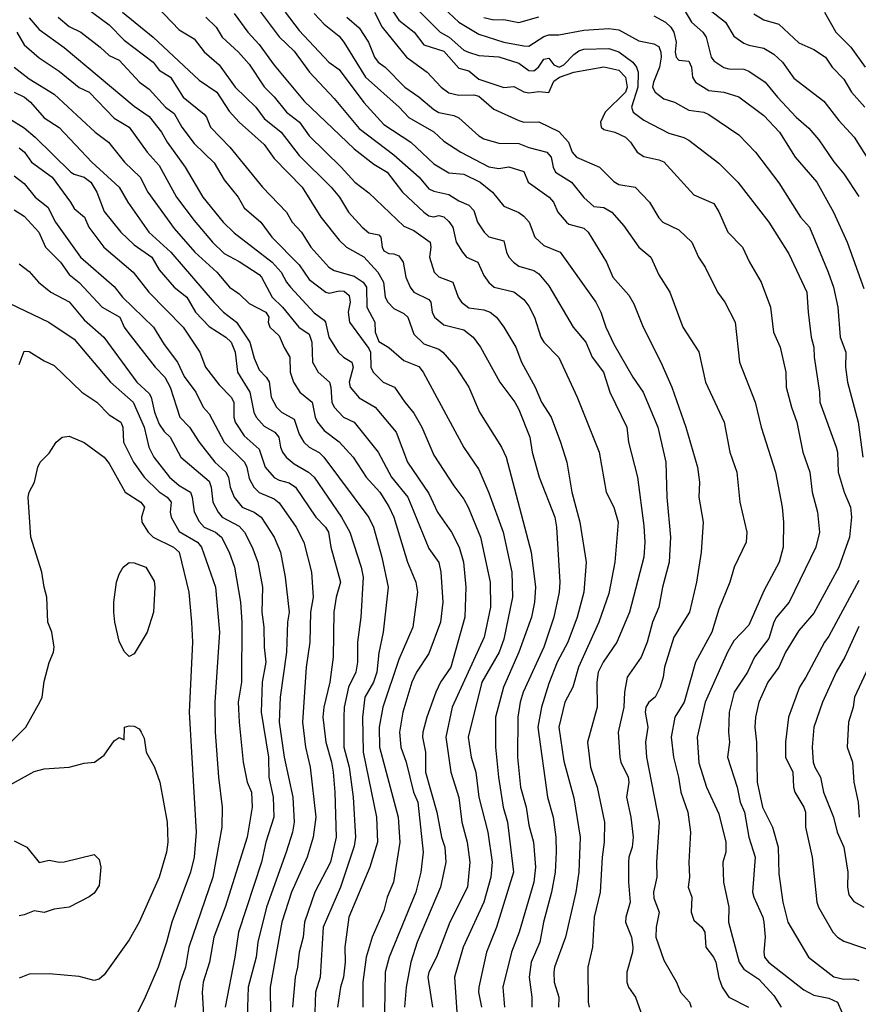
# Model space of a CAD drawing. Header units: metres. Extents: x -46681 to -43747, y -240911 to -237677.
# Tile 333 of 656: x -44307 to -44223, y -240823 to -240725. Entities that reach past the tile are written whole.
import ezdxf

# ---------------------------------------------------------------- set-up
doc = ezdxf.new("R2010")
doc.units = ezdxf.units.M
doc.layers.add('CONTOUR_INDEX', color=1, linetype='Continuous')
doc.layers.add('CONTOUR_INTER', color=3, linetype='Continuous')

msp = doc.modelspace()

# ---------------------------------------------------------------- linework, layer by layer
at = {"layer": 'CONTOUR_INDEX'}
for points, elevation in [([(-44268.441, -240722.52), (-44264.975, -240726.02), (-44264.076, -240726.52), (-44262.595, -240727.82), (-44262.144, -240728.02), (-44261.095, -240728.374), (-44259.095, -240728.508), (-44257.095, -240729.147), (-44256.095, -240729.877), (-44255.595, -240729.908), (-44255.152, -240729.52), (-44254.595, -240728.742), (-44254.095, -240728.631), (-44253.595, -240729.31), (-44253.063, -240729.52), (-44252.595, -240729.303), (-44251.595, -240728.258), (-44251.095, -240727.897), (-44250.595, -240727.719), (-44248.095, -240727.671), (-44247.095, -240728.014), (-44245.709, -240729.02), (-44245.332, -240729.52), (-44245.183, -240730.02), (-44245.192, -240731.52), (-44245.846, -240733.52), (-44245.672, -240734.02), (-44244.595, -240734.816), (-44242.095, -240736.129), (-44240.595, -240736.558), (-44240.095, -240736.837), (-44237.095, -240739.126), (-44235.194, -240741.02), (-44232.095, -240745.041), (-44230.095, -240748.205), (-44228.314, -240752.02), (-44228.183, -240754.02), (-44227.866, -240756.52), (-44227.597, -240757.52), (-44227.562, -240758.52), (-44227.035, -240762.02), (-44227.009, -240763.02), (-44225.367, -240767.52), (-44225.237, -240768.02), (-44225.171, -240770.02), (-44224.581, -240772.02), (-44223.928, -240773.52), (-44223.83, -240774.52), (-44224.048, -240776.52), (-44225.112, -240779.52), (-44227.595, -240784.124), (-44229.095, -240785.858), (-44230.456, -240788.02), (-44231.108, -240789.52), (-44232.221, -240791.02), (-44233.095, -240793.031), (-44233.44, -240794.52), (-44233.512, -240795.52), (-44233.353, -240797.02), (-44233.277, -240801.02), (-44232.745, -240803.52), (-44231.731, -240805.52), (-44231.189, -240807.52), (-44231.095, -240810.194), (-44230.707, -240813.02), (-44230.199, -240815.02), (-44228.138, -240818.52), (-44225.595, -240820.47), (-44224.595, -240820.732), (-44223.595, -240820.692), (-44223.095, -240820.84)], 140), ([(-44296.749, -240724.02), (-44293.681, -240726.52), (-44289.095, -240730.837), (-44287.319, -240732.02), (-44286.095, -240733.946), (-44285.091, -240735.02), (-44282.595, -240737.255), (-44281.595, -240738.671), (-44278.773, -240741.52), (-44276.896, -240744.52), (-44275.095, -240746.813), (-44274.329, -240747.52), (-44272.595, -240748.49), (-44271.198, -240750.02), (-44270.655, -240751.02), (-44270.475, -240752.52), (-44270.224, -240753.02), (-44269.595, -240753.666), (-44268.595, -240754.149), (-44268.212, -240754.52), (-44267.595, -240756.243), (-44266.595, -240757.194), (-44265.095, -240757.734), (-44264.726, -240758.02), (-44263.396, -240759.52), (-44262.115, -240761.52), (-44261.055, -240764.02), (-44258.829, -240767.52), (-44258.377, -240768.52), (-44255.869, -240778.02), (-44255.446, -240781.52), (-44255.543, -240783.02), (-44255.856, -240784.52), (-44257.111, -240788.02), (-44258.658, -240791.52), (-44259.436, -240794.52), (-44259.435, -240797.52), (-44259.133, -240800.52), (-44258.683, -240803.52), (-44258.236, -240805.02), (-44257.637, -240810.02), (-44259.334, -240815.52), (-44260.342, -240818.02), (-44261.113, -240821.52), (-44261.152, -240822.02), (-44260.846, -240823.52)], 150), ([(-44280.472, -240724.02), (-44279.095, -240725.863), (-44276.124, -240729.02), (-44275.095, -240729.768), (-44272.595, -240733.077), (-44270.595, -240735.255), (-44267.897, -240737.02), (-44265.595, -240739.209), (-44264.095, -240740.113), (-44262.595, -240740.218), (-44260.961, -240741.02), (-44259.735, -240742.02), (-44258.595, -240743.425), (-44257.095, -240744.074), (-44256.595, -240744.445), (-44256.09, -240745.02), (-44255.518, -240746.52), (-44254.595, -240747.35), (-44252.977, -240748.02), (-44249.411, -240753.02), (-44248.919, -240754.02), (-44248.418, -240755.52), (-44247.595, -240757.219), (-44245.703, -240760.52), (-44244.664, -240762.02), (-44243.222, -240765.52), (-44242.42, -240769.02), (-44242.324, -240772.52), (-44241.955, -240776.52), (-44242.066, -240779.02), (-44242.747, -240781.52), (-44243.096, -240783.52), (-44243.73, -240785.02), (-44244.269, -240787.02), (-44244.888, -240788.52), (-44246.27, -240790.52), (-44246.53, -240792.02), (-44246.595, -240793.52), (-44247.164, -240796.02), (-44247.025, -240798.52), (-44246.905, -240799.02), (-44246.173, -240800.52), (-44246.105, -240801.02), (-44246.326, -240802.52), (-44245.898, -240804.52), (-44245.683, -240806.52), (-44245.785, -240807.52), (-44246.111, -240808.52), (-44246.147, -240809.02), (-44246.144, -240811.02), (-44245.966, -240813.02), (-44246.417, -240814.52), (-44246.436, -240815.02), (-44245.832, -240816.52), (-44245.719, -240817.52), (-44245.736, -240818.02), (-44246.304, -240820.02), (-44246.308, -240821.02), (-44246.133, -240821.52), (-44245.447, -240822.52), (-44244.903, -240824.02)], 145), ([(-44233.595, -240724.195), (-44232.595, -240724.81), (-44231.095, -240725.249), (-44229.095, -240727.085), (-44227.595, -240727.75), (-44226.435, -240728.52), (-44225.772, -240729.52), (-44224.595, -240730.716), (-44223.825, -240732.02), (-44222.509, -240733.52)], 135), ([(-44307.59, -240729.52), (-44306.095, -240730.685), (-44303.595, -240732.226), (-44299.47, -240736.02), (-44298.143, -240737.02), (-44296.549, -240739.02), (-44294.977, -240740.52), (-44294.228, -240742.02), (-44291.595, -240745.672), (-44289.502, -240748.02), (-44287.317, -240750.02), (-44286.035, -240751.52), (-44285.095, -240752.189), (-44284.095, -240753.154), (-44282.397, -240754.02), (-44282.127, -240754.52), (-44282.168, -240755.02), (-44282.006, -240755.52), (-44281.095, -240756.38), (-44280.595, -240757.559), (-44280.009, -240758.52), (-44279.972, -240760.02), (-44279.66, -240761.02), (-44278.997, -240762.02), (-44277.788, -240763.02), (-44277.477, -240764.52), (-44277.259, -240765.02), (-44276.595, -240765.869), (-44275.095, -240766.983), (-44273.683, -240768.52), (-44272.39, -240770.52), (-44271.019, -240772.02), (-44270.095, -240773.453), (-44269.595, -240774.522), (-44268.228, -240779.02), (-44267.413, -240781.02), (-44267.242, -240782.02), (-44267.719, -240785.52), (-44269.095, -240788.763), (-44270.706, -240793.52), (-44271.073, -240795.52), (-44271.031, -240797.52), (-44269.185, -240804.52), (-44269.009, -240807.02), (-44269.643, -240811.02), (-44270.282, -240812.52), (-44270.595, -240813.845), (-44271.789, -240816.52), (-44272.384, -240818.52), (-44272.723, -240821.02), (-44272.726, -240823.52)], 155), ([(-44307.595, -240743.793), (-44306.595, -240744.424), (-44305.109, -240746.02), (-44304.447, -240747.52), (-44302.941, -240749.02), (-44302.095, -240750.278), (-44301.095, -240751.071), (-44298.778, -240753.52), (-44297.005, -240754.52), (-44296.567, -240755.52), (-44296.208, -240756.02), (-44293.465, -240759.52), (-44292.499, -240760.52), (-44291.969, -240761.52), (-44290.999, -240764.52), (-44290.057, -240765.52), (-44289.095, -240767.039), (-44287.498, -240769.02), (-44286.41, -240770.02), (-44286.14, -240770.52), (-44285.992, -240771.52), (-44285.594, -240772.52), (-44284.764, -240773.52), (-44283.595, -240774.035), (-44282.88, -240774.52), (-44281.594, -240776.52), (-44280.957, -240778.02), (-44280.473, -240780.52), (-44280.073, -240784.02), (-44280.234, -240785.02), (-44280.337, -240788.02), (-44280.972, -240792.52), (-44281.065, -240795.02), (-44280.593, -240798.52), (-44279.717, -240802.52), (-44279.589, -240805.02), (-44279.736, -240806.02), (-44280.364, -240808.02), (-44282.355, -240813.52), (-44283.215, -240817.02), (-44283.382, -240818.52), (-44284.169, -240821.52), (-44284.279, -240824.52)], 160), ([(-44296.696, -240779.52), (-44296.095, -240779.061), (-44295.595, -240779.076), (-44294.416, -240779.52), (-44293.595, -240780.934), (-44293.523, -240781.52), (-44293.657, -240784.02), (-44294.288, -240786.02), (-44295.595, -240788.176), (-44296.095, -240788.458), (-44296.595, -240787.971), (-44297.095, -240786.913), (-44297.522, -240785.02), (-44297.604, -240784.02), (-44297.599, -240783.02), (-44297.344, -240781.02), (-44297.095, -240780.213), (-44296.696, -240779.52)], 165), ([(-44309.351, -240802.02), (-44305.595, -240799.938), (-44304.595, -240799.7), (-44302.095, -240799.517), (-44300.595, -240799.108), (-44299.56, -240799.02), (-44298.595, -240798.319), (-44297.595, -240796.876), (-44297.095, -240796.55), (-44296.595, -240796.771), (-44296.547, -240795.52)], 165), ([(-44296.547, -240795.52), (-44296.095, -240795.389), (-44295.595, -240795.419), (-44295.095, -240795.676), (-44294.872, -240796.02), (-44294.595, -240796.611), (-44294.381, -240798.02), (-44293.556, -240799.52), (-44293.014, -240801.02), (-44292.288, -240805.02), (-44292.214, -240807.02), (-44292.36, -240808.02), (-44293.095, -240810.513), (-44295.083, -240815.02), (-44296.095, -240816.778), (-44298.595, -240820.286), (-44299.095, -240820.724), (-44299.595, -240820.863), (-44301.095, -240820.446), (-44304.095, -240820.189), (-44306.095, -240820.226), (-44307.095, -240820.603)], 165)]:
    msp.add_lwpolyline(points, dxfattribs=dict(at, elevation=elevation))
at = {"layer": 'CONTOUR_INTER'}
for points, elevation in [([(-44270.97, -240722.02), (-44269.095, -240724.818), (-44267.577, -240726.02), (-44266.595, -240727.312), (-44264.595, -240727.94), (-44263.095, -240729.627), (-44262.095, -240729.91), (-44261.095, -240730.718), (-44258.595, -240731.551), (-44257.595, -240731.457), (-44256.595, -240731.983), (-44256.095, -240732.096), (-44255.095, -240731.974), (-44254.095, -240732.059), (-44253.595, -240730.942), (-44253.033, -240730.52), (-44251.595, -240730.029), (-44248.595, -240729.494), (-44247.095, -240729.831), (-44246.453, -240730.52), (-44246.29, -240731.52), (-44246.444, -240732.02), (-44248.487, -240734.02), (-44248.932, -240735.02), (-44248.882, -240735.52), (-44248.595, -240735.773), (-44247.502, -240736.02), (-44246.44, -240736.52), (-44245.944, -240737.02), (-44245.259, -240738.02), (-44244.595, -240738.478), (-44243.095, -240738.782), (-44242.595, -240739.006), (-44239.595, -240742.3), (-44237.595, -240743.155), (-44237.095, -240743.986), (-44236.192, -240746.02), (-44234.742, -240747.52), (-44234.042, -240749.02), (-44232.87, -240751.02), (-44231.938, -240753.52), (-44231.635, -240756.02), (-44230.984, -240757.52), (-44230.395, -240760.02), (-44230.368, -240761.52), (-44229.852, -240763.52), (-44229.295, -240765.02), (-44228.7, -240768.02), (-44228.014, -240770.02), (-44227.772, -240772.02), (-44227.225, -240774.02), (-44227.023, -240776.02), (-44227.413, -240777.52), (-44230.074, -240783.02), (-44231.334, -240784.52), (-44231.604, -240785.02), (-44232.095, -240786.648), (-44233.547, -240788.52), (-44234.254, -240790.02), (-44235.565, -240792.02), (-44236.078, -240794.02), (-44236.137, -240796.02), (-44236.045, -240797.02), (-44236.224, -240798.52), (-44235.268, -240801.52), (-44234.963, -240803.02), (-44234.554, -240804.02), (-44234.109, -240806.52), (-44233.463, -240808.52), (-44233.739, -240812.02), (-44233.619, -240812.52), (-44232.705, -240814.52), (-44232.604, -240815.02), (-44232.464, -240816.52), (-44232.612, -240818.02), (-44232.549, -240818.52), (-44232.144, -240819.02), (-44228.595, -240821.794), (-44227.595, -240822.309), (-44226.095, -240822.622), (-44225.25, -240823.02), (-44224.812, -240824.02)], 141), ([(-44301.782, -240722.52), (-44298.095, -240725.316), (-44296.595, -240726.848), (-44293.667, -240729.02), (-44293.095, -240729.839), (-44291.952, -240730.52), (-44290.666, -240732.52), (-44288.595, -240734.215), (-44288.337, -240734.52), (-44287.937, -240735.52), (-44286.026, -240737.52), (-44282.742, -240741.52), (-44280.357, -240744.02), (-44279.771, -240745.02), (-44278.848, -240746.02), (-44277.925, -240747.52), (-44276.096, -240749.52), (-44275.595, -240749.868), (-44273.595, -240750.436), (-44272.686, -240751.02), (-44272.356, -240751.52), (-44272.304, -240753.52), (-44271.518, -240755.02), (-44271.471, -240756.02), (-44271.095, -240756.971), (-44270.095, -240757.577), (-44268.595, -240758.862), (-44267.095, -240759.469), (-44266.69, -240760.02), (-44262.595, -240767.547), (-44261.095, -240769.742), (-44260.095, -240772.104), (-44258.691, -240776.02), (-44257.81, -240780.02), (-44257.749, -240782.52), (-44258.595, -240786.732), (-44259.084, -240788.02), (-44260.811, -240791.02), (-44262.193, -240796.52), (-44261.892, -240798.52), (-44261.41, -240800.02), (-44261.095, -240802.52), (-44260.225, -240806.02), (-44259.774, -240809.02), (-44259.922, -240810.52), (-44260.625, -240813.02), (-44262.682, -240817.52), (-44263.535, -240820.52), (-44263.301, -240824.02)], 151), ([(-44294.095, -240722.635), (-44291.095, -240725.815), (-44289.595, -240726.697), (-44288.595, -240728.014), (-44287.095, -240729.31), (-44285.469, -240731.52), (-44283.412, -240733.52), (-44282.595, -240734.664), (-44280.896, -240736.02), (-44279.095, -240738.363), (-44275.887, -240741.52), (-44275.031, -240742.52), (-44274.13, -240744.02), (-44272.789, -240745.52), (-44272.095, -240746.088), (-44271.095, -240746.308), (-44270.926, -240746.52), (-44270.773, -240747.52), (-44270.595, -240747.906), (-44270.095, -240748.178), (-44269.595, -240748.192), (-44269.095, -240748.383), (-44268.664, -240749.02), (-44268.408, -240750.52), (-44267.98, -240751.52), (-44267.595, -240752.04), (-44266.095, -240752.776), (-44265.909, -240753.02), (-44265.784, -240754.02), (-44265.557, -240754.52), (-44264.595, -240755.283), (-44262.595, -240755.781), (-44261.664, -240756.52), (-44260.931, -240757.52), (-44258.996, -240761.02), (-44257.506, -240763.02), (-44257.095, -240763.746), (-44255.995, -240766.52), (-44255.786, -240768.02), (-44255.076, -240770.52), (-44253.515, -240774.52), (-44253.33, -240775.52), (-44253, -240781.02), (-44253.084, -240782.02), (-44253.625, -240784.52), (-44254.616, -240787.52), (-44256.666, -240792.02), (-44256.974, -240793.02), (-44257.209, -240794.52), (-44257.23, -240798.52), (-44256.943, -240801.52), (-44256.368, -240803.52), (-44256.095, -240805.322), (-44255.637, -240807.02), (-44255.452, -240809.52), (-44255.622, -240811.02), (-44257.078, -240816.02), (-44257.846, -240818.02), (-44258.705, -240821.52), (-44258.545, -240823.52)], 149), ([(-44283.595, -240723.178), (-44281.095, -240726.483), (-44279.595, -240727.922), (-44278.03, -240730.02), (-44275.595, -240732.654), (-44273.095, -240735.656), (-44269.595, -240738.298), (-44267.094, -240740.52), (-44266.095, -240741.689), (-44265.595, -240741.926), (-44264.095, -240742.259), (-44263.095, -240742.907), (-44262.095, -240743.332), (-44261.595, -240743.847), (-44261.255, -240745.02), (-44260.572, -240746.02), (-44260.095, -240746.491), (-44258.595, -240746.893), (-44258.335, -240748.02), (-44258.094, -240748.52), (-44257.64, -240749.02), (-44257.095, -240749.422), (-44255.595, -240749.847), (-44255.095, -240750.179), (-44254.095, -240751.383), (-44251.673, -240755.52), (-44250.425, -240757.02), (-44249.763, -240758.52), (-44248.649, -240760.02), (-44248.003, -240762.02), (-44246.307, -240765.52), (-44246.147, -240767.02), (-44245.245, -240770.52), (-44244.595, -240775.396), (-44244.512, -240777.02), (-44244.61, -240778.52), (-44246.044, -240784.02), (-44247.315, -240787.02), (-44248.666, -240789.02), (-44249.159, -240790.02), (-44249.295, -240791.02), (-44249.272, -240793.52), (-44250.241, -240797.02), (-44249.929, -240799.52), (-44249.282, -240801.52), (-44248.554, -240805.02), (-44248.564, -240807.02), (-44248.773, -240808.52), (-44248.964, -240812.02), (-44249.579, -240814.52), (-44249.741, -240817.52), (-44250.211, -240819.52), (-44250.172, -240823.02), (-44250.068, -240823.52)], 146), ([(-44271.54, -240724.02), (-44270.764, -240725.52), (-44268.331, -240728.52), (-44266.286, -240730.02), (-44264.88, -240731.52), (-44264.095, -240732.092), (-44263.095, -240732.345), (-44261.595, -240732.31), (-44261.095, -240732.446), (-44259.595, -240733.723), (-44257.095, -240734.851), (-44256.595, -240735.029), (-44255.095, -240735.001), (-44253.095, -240735.961), (-44252.126, -240737.02), (-44251.759, -240738.02), (-44251.335, -240738.52), (-44249.057, -240739.52), (-44247.595, -240740.978), (-44247.095, -240741.248), (-44245.468, -240741.52), (-44244.035, -240743.02), (-44243.095, -240744.594), (-44242.699, -240745.02), (-44241.095, -240745.791), (-44239.821, -240747.02), (-44239.15, -240748.52), (-44238.464, -240749.52), (-44237.253, -240752.02), (-44236.511, -240753.02), (-44235.487, -240755.02), (-44235.053, -240759.02), (-44233.486, -240763.02), (-44232.887, -240765.52), (-44231.431, -240770.02), (-44230.763, -240773.52), (-44230.626, -240775.02), (-44230.658, -240777.52), (-44231.057, -240779.02), (-44232.595, -240781.892), (-44234.095, -240785.322), (-44235.595, -240786.878), (-44236.245, -240788.02), (-44238.472, -240793.02), (-44239.262, -240796.52), (-44239.095, -240799.095), (-44238.352, -240801.52), (-44237.095, -240804.177), (-44236.397, -240807.02), (-44236.408, -240808.02), (-44236.712, -240809.02), (-44236.655, -240811.02), (-44236.104, -240813.52), (-44236.154, -240815.02), (-44235.082, -240819.02), (-44234.595, -240819.708), (-44233.095, -240820.706), (-44231.595, -240822.358), (-44230.86, -240823.52)], 142), ([(-44264.595, -240723.647), (-44263.095, -240725.028), (-44261.095, -240726.233), (-44258.595, -240727.019), (-44256.595, -240727.391), (-44256.095, -240727.421), (-44254.595, -240726.472), (-44254.095, -240726.298), (-44253.095, -240726.315), (-44250.595, -240725.827), (-44248.095, -240725.652), (-44247.095, -240725.796), (-44245.095, -240726.899), (-44243.595, -240727.208), (-44243.095, -240727.463), (-44242.895, -240728.02), (-44242.883, -240728.52), (-44243.055, -240729.52), (-44243.65, -240731.02), (-44243.727, -240731.52), (-44243.472, -240732.02), (-44242.595, -240732.687), (-44241.547, -240733.02), (-44240.095, -240733.823), (-44238.595, -240734.016), (-44238.095, -240734.267), (-44235.095, -240736.308), (-44233.452, -240738.02), (-44231.095, -240741.083), (-44228.942, -240744.52), (-44228.035, -240745.52), (-44226.161, -240750.02), (-44225.654, -240751.52), (-44225.204, -240753.52), (-44224.968, -240756.52), (-44224.403, -240758.02), (-44224.426, -240759.52), (-44224.241, -240761.02), (-44223.158, -240765.02), (-44222.714, -240768.52)], 139), ([(-44240.595, -240723.724), (-44239.833, -240725.02), (-44238.695, -240726.02), (-44238.375, -240726.52), (-44237.869, -240728.52), (-44237.595, -240728.906), (-44236.595, -240729.566), (-44236.095, -240729.689), (-44234.595, -240729.723), (-44234.095, -240729.917), (-44232.487, -240731.02), (-44231.245, -240732.52), (-44229.37, -240734.52), (-44228.095, -240735.639), (-44227.095, -240736.792), (-44225.595, -240738.988), (-44224.595, -240740.188), (-44223.095, -240742.464)], 137), ([(-44238.095, -240723.732), (-44236.438, -240725.02), (-44235.595, -240726.445), (-44234.595, -240727.129), (-44234.095, -240727.345), (-44232.595, -240727.643), (-44231.595, -240728.246), (-44230.749, -240729.02), (-44229.595, -240730.635), (-44226.595, -240732.919), (-44225.095, -240734.876), (-44223.574, -240736.52), (-44220.1, -240742.02)], 136), ([(-44226.524, -240724.02), (-44225.397, -240726.02), (-44223.912, -240727.52), (-44222.461, -240729.52)], 134), ([(-44306.095, -240724.615), (-44305.095, -240725.782), (-44302.595, -240727.553), (-44295.595, -240733.436), (-44294.095, -240734.481), (-44292.856, -240736.02), (-44292.291, -240737.02), (-44290.491, -240739.52), (-44288.722, -240742.52), (-44286.67, -240745.02), (-44285.595, -240746.089), (-44281.773, -240749.02), (-44280.865, -240750.02), (-44280.357, -240751.02), (-44279.956, -240751.52), (-44277.595, -240754.093), (-44276.595, -240754.827), (-44276.446, -240755.02), (-44276.108, -240756.52), (-44275.172, -240758.02), (-44274.641, -240758.52), (-44273.818, -240759.02), (-44273.676, -240759.52), (-44274.095, -240761.02), (-44273.985, -240761.52), (-44273.095, -240762.577), (-44271.479, -240763.52), (-44269.39, -240766.02), (-44268.235, -240769.02), (-44266.095, -240772.149), (-44265.232, -240774.02), (-44263.856, -240776.02), (-44263.089, -240777.52), (-44262.641, -240779.02), (-44262.404, -240781.52), (-44262.523, -240784.52), (-44263.915, -240789.52), (-44264.933, -240791.02), (-44265.4, -240792.02), (-44266.298, -240794.52), (-44266.697, -240796.02), (-44266.75, -240796.52), (-44266.455, -240798.02), (-44266.441, -240800.02), (-44265.32, -240804.02), (-44264.832, -240806.52), (-44264.504, -240807.52), (-44264.398, -240809.02), (-44264.959, -240811.52), (-44267.267, -240817.02), (-44267.899, -240819.02), (-44268.37, -240821.52), (-44268.559, -240823.52)], 153), ([(-44303.194, -240724.52), (-44302.095, -240725.45), (-44300.921, -240726.02), (-44298.97, -240727.52), (-44298.095, -240728.377), (-44297.095, -240728.839), (-44295.055, -240731.02), (-44294.095, -240731.721), (-44292.448, -240733.52), (-44291.595, -240734.158), (-44290.802, -240735.52), (-44289.595, -240737.18), (-44287.595, -240739.09), (-44286.595, -240740.808), (-44285.177, -240742.52), (-44284.595, -240743.599), (-44282.914, -240745.02), (-44281.797, -240746.52), (-44279.095, -240749.294), (-44278.095, -240750.767), (-44276.417, -240752.02), (-44276.095, -240752.117), (-44275.095, -240751.902), (-44274.595, -240751.932), (-44274.095, -240752.352), (-44273.993, -240753.02), (-44274.177, -240754.02), (-44274.037, -240755.02), (-44272.095, -240757.657), (-44271.96, -240758.02), (-44271.906, -240759.52), (-44271.667, -240760.02), (-44270.692, -240761.02), (-44269.551, -240761.52), (-44268.524, -240763.02), (-44267.595, -240764.116), (-44266.8, -240765.52), (-44265.595, -240768.317), (-44263.595, -240771.39), (-44262.595, -240772.711), (-44262.172, -240773.52), (-44260.929, -240776.52), (-44259.972, -240781.02), (-44259.956, -240783.52), (-44260.579, -240786.52), (-44263.78, -240793.52), (-44264.414, -240796.52), (-44263.914, -240800.02), (-44263.095, -240802.566), (-44262.81, -240805.02), (-44262.284, -240807.02), (-44262.013, -240809.02), (-44262.251, -240811.52), (-44264, -240815.02), (-44265.335, -240818.52), (-44266.116, -240820.02), (-44266.202, -240820.52), (-44265.758, -240823.52)], 152), ([(-44288.409, -240724.52), (-44287.383, -240725.52), (-44286.787, -240726.52), (-44285.146, -240728.02), (-44284.095, -240729.236), (-44282.595, -240731.488), (-44281.595, -240732.487), (-44280.336, -240734.02), (-44279.034, -240735.02), (-44278.095, -240736.393), (-44274.873, -240739.52), (-44273.513, -240741.02), (-44272.095, -240742.093), (-44268.595, -240745.423), (-44267.595, -240745.852), (-44265.967, -240747.02), (-44265.916, -240747.52), (-44266.056, -240748.52), (-44265.594, -240750.02), (-44265.095, -240750.501), (-44263.698, -240751.02), (-44263.188, -240752.52), (-44262.845, -240753.02), (-44262.095, -240753.601), (-44260.595, -240753.806), (-44259.975, -240754.02), (-44259.342, -240754.52), (-44258.616, -240755.52), (-44257.41, -240757.52), (-44256.83, -240759.02), (-44255.47, -240761.52), (-44254.858, -240763.02), (-44253.867, -240764.52), (-44252.926, -240767.02), (-44252.304, -240769.02), (-44251.814, -240772.02), (-44251.005, -240775.02), (-44250.366, -240779.02), (-44250.599, -240782.02), (-44251.292, -240784.52), (-44252.207, -240787.02), (-44253.265, -240789.02), (-44254.095, -240791.167), (-44254.844, -240793.52), (-44255.205, -240795.52), (-44254.251, -240802.52), (-44253.685, -240804.52), (-44253.422, -240806.52), (-44253.374, -240808.02), (-44253.46, -240810.02), (-44253.828, -240812.02), (-44254.638, -240815.02), (-44255.017, -240817.02), (-44255.865, -240819.02), (-44256.064, -240820.52), (-44255.793, -240822.52), (-44255.821, -240823.52)], 148), ([(-44285.595, -240724.181), (-44284.216, -240726.02), (-44283.095, -240727.262), (-44281.595, -240729.321), (-44278.595, -240732.919), (-44273.595, -240737.688), (-44271.595, -240739.231), (-44270.279, -240740.02), (-44268.754, -240742.02), (-44266.595, -240744.042), (-44266.095, -240744.381), (-44265.595, -240744.488), (-44265.095, -240744.355), (-44264.595, -240744.483), (-44264.095, -240744.952), (-44263.725, -240745.52), (-44263.375, -240747.02), (-44262.755, -240748.02), (-44262.357, -240748.52), (-44261.218, -240749.02), (-44260.595, -240750.375), (-44260.095, -240751.069), (-44259.585, -240751.52), (-44257.595, -240752.002), (-44256.595, -240752.764), (-44256.095, -240753.435), (-44255.551, -240754.52), (-44254.91, -240756.52), (-44254.595, -240757.031), (-44253.095, -240758.558), (-44251.281, -240762.52), (-44249.059, -240768.02), (-44248.385, -240772.02), (-44247.617, -240773.52), (-44247.173, -240775.02), (-44247.498, -240779.02), (-44248.095, -240782.152), (-44249.102, -240785.02), (-44251.131, -240789.52), (-44251.714, -240791.52), (-44252.507, -240793.02), (-44253.11, -240795.52), (-44252.595, -240798.909), (-44251.595, -240802.572), (-44250.97, -240806.52), (-44251.106, -240810.02), (-44251.423, -240812.02), (-44252.426, -240816.52), (-44253.547, -240819.52), (-44253.624, -240820.02), (-44253.578, -240821.02), (-44253.097, -240822.52), (-44253.139, -240823.52)], 147), ([(-44277.595, -240724.181), (-44276.595, -240725.243), (-44275.095, -240726.442), (-44274.609, -240727.02), (-44272.46, -240730.52), (-44269.081, -240733.52), (-44268.095, -240734.569), (-44265.595, -240736.008), (-44264.595, -240736.93), (-44262.901, -240738.02), (-44260.095, -240739.495), (-44259.095, -240739.66), (-44258.095, -240739.485), (-44256.595, -240739.957), (-44256.167, -240741.02), (-44254.075, -240742.52), (-44253.643, -240743.02), (-44253.196, -240744.02), (-44252.342, -240745.02), (-44252.095, -240745.216), (-44250.595, -240745.629), (-44250.167, -240746.02), (-44248.353, -240749.02), (-44247.692, -240750.52), (-44246.095, -240752.329), (-44245.595, -240753.193), (-44244.684, -240755.52), (-44242.898, -240759.02), (-44241.792, -240761.52), (-44240.407, -240765.52), (-44239.255, -240769.52), (-44239.039, -240771.02), (-44239.12, -240772.52), (-44238.674, -240775.02), (-44238.881, -240778.02), (-44239.334, -240781.02), (-44240.055, -240784.02), (-44241.615, -240786.52), (-44242.556, -240789.52), (-44242.677, -240790.52), (-44242.972, -240791.52), (-44243.47, -240792.52), (-44244.102, -240793.02), (-44244.42, -240793.52), (-44244.46, -240794.02), (-44244.213, -240795.52), (-44244.427, -240797.02), (-44244.343, -240798.52), (-44243.087, -240805.02), (-44243.343, -240809.02), (-44243.322, -240810.52), (-44243.636, -240812.02), (-44243.595, -240812.608), (-44243.086, -240814.02), (-44243.387, -240815.52), (-44243.411, -240816.52), (-44242.595, -240818.824), (-44241.34, -240821.02), (-44240.948, -240822.02), (-44240.04, -240823.02), (-44239.879, -240823.52)], 144), ([(-44274.299, -240724.52), (-44273.095, -240725.606), (-44272.137, -240727.02), (-44271.561, -240728.52), (-44271.163, -240729.02), (-44270.467, -240729.52), (-44268.527, -240731.52), (-44267.095, -240732.495), (-44265.595, -240733.758), (-44265.095, -240734.064), (-44263.595, -240734.365), (-44263.095, -240734.6), (-44261.095, -240736.412), (-44260.595, -240736.708), (-44259.095, -240737.147), (-44257.095, -240737.15), (-44256.095, -240737.553), (-44254.315, -240738.02), (-44253.889, -240738.52), (-44253.681, -240739.52), (-44253.431, -240740.02), (-44251.85, -240741.02), (-44250.595, -240742.576), (-44249.595, -240743.47), (-44248.595, -240743.578), (-44247.815, -240744.02), (-44246.595, -240745.395), (-44245.101, -240747.52), (-44243.914, -240748.52), (-44243.095, -240750.29), (-44242.009, -240752.02), (-44240.716, -240755.52), (-44239.095, -240758.003), (-44238.435, -240761.02), (-44236.588, -240765.02), (-44236.016, -240768.02), (-44235.3, -240770.02), (-44235.019, -240773.02), (-44234.32, -240776.02), (-44234.37, -240777.02), (-44235.57, -240779.52), (-44236.022, -240781.02), (-44237.095, -240783.729), (-44237.791, -240786.02), (-44239.446, -240789.02), (-44240.559, -240793.02), (-44241.493, -240794.52), (-44241.877, -240796.52), (-44241.646, -240798.52), (-44241.143, -240800.52), (-44240.917, -240802.02), (-44240.213, -240804.02), (-44239.934, -240806.02), (-44240.107, -240809.02), (-44240.037, -240810.52), (-44240.159, -240811.52), (-44239.811, -240812.52), (-44239.874, -240814.02), (-44239.595, -240814.812), (-44238.813, -240815.52), (-44238.492, -240816.02), (-44238.403, -240817.52), (-44237.626, -240818.52), (-44237.415, -240819.02), (-44237.095, -240820.584), (-44236.763, -240821.52), (-44236.116, -240822.52), (-44234.143, -240823.52)], 143), ([(-44260.595, -240724.568), (-44259.595, -240724.797), (-44258.595, -240724.751), (-44257.095, -240725.075), (-44255.095, -240724.492)], 138), ([(-44243.595, -240724.406), (-44242.456, -240725.02), (-44241.918, -240725.52), (-44241.602, -240726.02), (-44241.365, -240727.02), (-44241.468, -240728.02), (-44241.378, -240728.52), (-44241.095, -240728.836), (-44240.095, -240728.933), (-44239.83, -240729.52), (-44239.752, -240730.52), (-44239.449, -240731.02), (-44238.095, -240731.856), (-44236.595, -240732.027), (-44235.095, -240732.497), (-44232.595, -240734.369), (-44231.041, -240736.02), (-44229.476, -240738.52), (-44227.3, -240741.02), (-44225.643, -240744.02), (-44224.271, -240747.02), (-44222.595, -240751.656)], 138), ([(-44307.303, -240726.02), (-44306.595, -240727.31), (-44305.095, -240728.598), (-44303.095, -240729.942), (-44301.095, -240731.55), (-44300.072, -240732.02), (-44297.595, -240734.637), (-44296.08, -240735.52), (-44294.285, -240738.02), (-44293.095, -240739.35), (-44291.347, -240742.52), (-44289.595, -240744.862), (-44287.747, -240747.02), (-44286.595, -240748.176), (-44285.095, -240748.958), (-44283.095, -240750.246), (-44282.834, -240750.52), (-44281.791, -240752.52), (-44280.752, -240753.52), (-44279.123, -240755.52), (-44278.095, -240756.225), (-44277.796, -240757.02), (-44277.753, -240759.02), (-44277.17, -240760.02), (-44276.033, -240761.02), (-44275.896, -240761.52), (-44275.828, -240763.02), (-44275.595, -240763.51), (-44274.629, -240764.52), (-44273.595, -240765.019), (-44273.177, -240765.52), (-44271.178, -240768.02), (-44269.852, -240770.52), (-44268.197, -240772.52), (-44266.095, -240777.666), (-44265.095, -240779.047), (-44264.91, -240780.02), (-44264.717, -240783.02), (-44264.939, -240785.02), (-44266.095, -240788.144), (-44267.33, -240790.02), (-44267.797, -240791.02), (-44268.723, -240794.02), (-44269.039, -240796.02), (-44268.901, -240797.52), (-44268.391, -240799.02), (-44267.654, -240802.02), (-44267.2, -240803.02), (-44266.677, -240808.02), (-44266.916, -240810.02), (-44267.406, -240812.02), (-44270.065, -240818.52), (-44270.466, -240820.02), (-44270.538, -240824.02)], 154), ([(-44307.595, -240732.018), (-44306.553, -240732.52), (-44305.936, -240733.02), (-44304.595, -240734.61), (-44303.095, -240735.574), (-44299.827, -240739.02), (-44297.088, -240741.52), (-44296.214, -240743.02), (-44294.126, -240746.02), (-44291.906, -240748.02), (-44287.595, -240753.07), (-44286.638, -240754.02), (-44285.362, -240755.02), (-44284.003, -240757.02), (-44283.595, -240758.623), (-44283.095, -240759.79), (-44282.39, -240760.52), (-44282.095, -240761.009), (-44281.863, -240762.52), (-44281.361, -240763.52), (-44280.859, -240764.02), (-44279.595, -240764.718), (-44279.095, -240766.241), (-44278.607, -240767.02), (-44278.095, -240767.534), (-44277.095, -240768.073), (-44276.617, -240768.52), (-44272.095, -240774.558), (-44271.655, -240775.52), (-44270.795, -240778.52), (-44270.186, -240781.52), (-44270.67, -240786.02), (-44271.095, -240788.085), (-44271.316, -240790.02), (-44271.629, -240791.02), (-44272.5, -240792.52), (-44272.743, -240794.52), (-44272.662, -240798.02), (-44271.352, -240804.52), (-44271.243, -240807.02), (-44271.995, -240809.52), (-44274.104, -240814.52), (-44274.5, -240817.52), (-44274.482, -240819.02), (-44274.639, -240820.52), (-44274.93, -240821.52), (-44275.232, -240823.52)], 156), ([(-44308.095, -240734.675), (-44306.595, -240735.589), (-44305.484, -240736.52), (-44301.902, -240740.02), (-44301.595, -240740.245), (-44300.595, -240740.521), (-44299.929, -240741.02), (-44299.314, -240742.02), (-44298.595, -240743.974), (-44296.923, -240746.02), (-44295.595, -240747.292), (-44293.814, -240748.52), (-44293.095, -240749.807), (-44291.595, -240751.529), (-44290.327, -240752.52), (-44289.458, -240754.02), (-44288.095, -240755.464), (-44286.413, -240756.52), (-44285.872, -240757.02), (-44285.474, -240758.02), (-44285.244, -240760.02), (-44284.029, -240762.02), (-44283.612, -240764.02), (-44283.371, -240764.52), (-44282.595, -240765.424), (-44281.497, -240766.02), (-44281.115, -240766.52), (-44280.947, -240767.52), (-44280.751, -240768.02), (-44280.369, -240768.52), (-44279.595, -240769.184), (-44278.143, -240770.02), (-44277.595, -240770.539), (-44274.836, -240774.52), (-44274.007, -240776.02), (-44272.866, -240779.52), (-44272.677, -240780.52), (-44272.905, -240784.52), (-44273.231, -240787.02), (-44273.231, -240789.02), (-44273.426, -240790.02), (-44274.15, -240791.52), (-44274.567, -240793.52), (-44274.622, -240794.52), (-44274.598, -240797.52), (-44274.079, -240799.52), (-44273.683, -240802.52), (-44273.43, -240806.52), (-44273.595, -240807.411), (-44274.954, -240811.52), (-44276.679, -240815.52), (-44276.981, -240820.52), (-44277.437, -240822.02), (-44277.536, -240825.02)], 157), ([(-44307.095, -240737.598), (-44306.557, -240738.02), (-44305.86, -240739.02), (-44303.767, -240740.52), (-44301.94, -240743.02), (-44301.595, -240743.674), (-44300.542, -240744.52), (-44300.126, -240745.52), (-44298.627, -240747.52), (-44295.673, -240750.02), (-44294.127, -240752.02), (-44290.67, -240755.52), (-44289.026, -240758.02), (-44288.447, -240759.52), (-44287.095, -240761.28), (-44285.893, -240762.52), (-44285.618, -240763.02), (-44285.629, -240764.52), (-44285.496, -240765.02), (-44284.595, -240766.404), (-44283.095, -240767.71), (-44282.493, -240769.52), (-44281.595, -240770.542), (-44281.095, -240770.823), (-44280.095, -240771.095), (-44279.435, -240771.52), (-44277.409, -240774.52), (-44276.43, -240775.52), (-44276.139, -240776.02), (-44275.921, -240777.52), (-44274.94, -240781.02), (-44275.371, -240782.52), (-44275.606, -240784.02), (-44275.668, -240788.52), (-44276.01, -240791.02), (-44276.624, -240793.52), (-44276.703, -240794.52), (-44276.401, -240797.02), (-44275.835, -240799.02), (-44275.681, -240800.02), (-44275.499, -240802.02), (-44275.385, -240806.52), (-44275.929, -240809.02), (-44277.507, -240812.02), (-44278.554, -240815.02), (-44278.678, -240816.52), (-44279.08, -240818.02), (-44279.234, -240819.52), (-44279.489, -240820.52), (-44279.756, -240823.52)], 158), ([(-44307.595, -240740.413), (-44306.595, -240741.153), (-44305.493, -240742.52), (-44304.211, -240743.52), (-44303.457, -240745.02), (-44300.942, -240748.52), (-44297.595, -240751.477), (-44296.753, -240752.52), (-44293.643, -240755.52), (-44292.595, -240757.276), (-44291.236, -240759.02), (-44290.595, -240760.444), (-44289.424, -240762.02), (-44288.68, -240763.52), (-44288.095, -240764.183), (-44286.567, -240767.02), (-44284.536, -240769.02), (-44284.307, -240769.52), (-44284.095, -240770.673), (-44283.614, -240771.52), (-44283.095, -240772.065), (-44281.595, -240772.688), (-44281.095, -240773.105), (-44279.394, -240775.52), (-44278.611, -240777.02), (-44277.852, -240780.02), (-44277.676, -240782.52), (-44277.958, -240784.02), (-44278.008, -240787.02), (-44278.383, -240789.52), (-44278.758, -240795.02), (-44278.454, -240797.52), (-44277.97, -240799.52), (-44277.406, -240804.52), (-44277.682, -240806.52), (-44278.294, -240808.52), (-44279.853, -240812.02), (-44280.799, -240815.02), (-44281.989, -240821.52), (-44281.898, -240827.02)], 159), ([(-44307.095, -240749.201), (-44306.095, -240749.966), (-44305.133, -240751.02), (-44303.899, -240752.02), (-44302.095, -240752.98), (-44300.595, -240754.788), (-44298.625, -240756.52), (-44295.309, -240761.02), (-44294.095, -240762.144), (-44293.886, -240762.52), (-44293.555, -240764.02), (-44293.095, -240765.218), (-44292.595, -240765.954), (-44291.978, -240766.52), (-44290.92, -240768.52), (-44288.095, -240770.933), (-44287.896, -240771.52), (-44287.703, -240773.02), (-44287.179, -240774.02), (-44286.767, -240774.52), (-44285.095, -240775.432), (-44284.538, -240776.02), (-44283.768, -240777.52), (-44283.215, -240779.02), (-44282.758, -240781.52), (-44282.821, -240784.02), (-44282.61, -240785.52), (-44282.586, -240787.52), (-44282.426, -240789.02), (-44282.785, -240791.02), (-44282.886, -240794.02), (-44282.154, -240798.52), (-44282.108, -240800.52), (-44281.666, -240802.52), (-44281.608, -240804.52), (-44282.418, -240807.02), (-44282.848, -240809.02), (-44285.159, -240816.02), (-44285.506, -240818.52), (-44286.483, -240823.52)], 161), ([(-44308.095, -240753.116), (-44304.109, -240755.02), (-44301.595, -240756.741), (-44297.954, -240761.02), (-44295.688, -240763.02), (-44294.587, -240765.52), (-44294.119, -240767.52), (-44293.603, -240768.52), (-44292.059, -240770.52), (-44291.095, -240771.345), (-44289.96, -240772.02), (-44289.765, -240772.52), (-44289.595, -240773.987), (-44289.095, -240774.963), (-44288.571, -240775.52), (-44287.443, -240776.02), (-44286.851, -240776.52), (-44286.07, -240778.02), (-44285.542, -240779.52), (-44284.931, -240783.02), (-44284.828, -240785.02), (-44284.839, -240791.02), (-44285.183, -240793.02), (-44285.089, -240795.02), (-44284.671, -240799.02), (-44284.284, -240801.02), (-44283.862, -240802.02), (-44283.773, -240803.52), (-44284.271, -240806.52), (-44286.49, -240813.52), (-44287.624, -240816.52), (-44288.043, -240819.02), (-44288.688, -240821.02), (-44288.782, -240822.02), (-44288.498, -240826.52)], 162), ([(-44307.095, -240759.249), (-44306.595, -240757.939), (-44306.095, -240757.95), (-44304.595, -240758.896), (-44303.595, -240759.368), (-44300.806, -240762.02), (-44299.33, -240763.02), (-44298.095, -240764.3), (-44296.903, -240765.02), (-44296.702, -240765.52), (-44296.655, -240767.02), (-44295.653, -240769.02), (-44294.581, -240770.52), (-44293.095, -240771.995), (-44292.276, -240772.52), (-44291.89, -240773.02), (-44291.972, -240774.02), (-44291.886, -240774.52), (-44291.095, -240775.966), (-44289.25, -240777.02), (-44288.837, -240777.52), (-44287.455, -240781.52), (-44287.036, -240786.02), (-44287.521, -240793.02), (-44287.483, -240796.02), (-44287.157, -240800.52), (-44286.766, -240803.52), (-44286.822, -240805.52), (-44287.722, -240810.52), (-44290.118, -240817.52), (-44290.462, -240819.52), (-44290.966, -240821.02), (-44291.505, -240823.52)], 163), ([(-44308.595, -240797.679), (-44306.431, -240795.52), (-44305, -240793.02), (-44304.791, -240792.52), (-44304.595, -240790.952), (-44304.095, -240789.055), (-44303.645, -240788.02), (-44303.597, -240787.52), (-44303.83, -240786.02), (-44304.228, -240785.02), (-44304.314, -240782.52), (-44304.599, -240781.52), (-44304.806, -240780.02), (-44305.932, -240776.52), (-44306.184, -240772.52), (-44306.088, -240772.02), (-44305.551, -240771.02), (-44305.204, -240769.52), (-44304.976, -240769.02), (-44304.095, -240768.114), (-44303.389, -240767.02), (-44302.774, -240766.52)], 164), ([(-44302.774, -240766.52), (-44302.095, -240766.438), (-44300.595, -240767.065), (-44298.595, -240768.525), (-44298.095, -240769.172), (-44296.465, -240772.02), (-44294.901, -240773.02), (-44294.537, -240773.52), (-44294.858, -240774.52), (-44294.807, -240775.02), (-44294.196, -240776.02), (-44293.689, -240776.52), (-44291.648, -240777.52), (-44291.089, -240778.02), (-44290.1, -240782.02), (-44289.848, -240785.02), (-44289.762, -240787.02), (-44290.072, -240794.02), (-44289.39, -240806.02), (-44289.576, -240808.52), (-44289.95, -240810.02), (-44291.822, -240815.02), (-44292.338, -240817.02), (-44293.184, -240819.52), (-44294.496, -240822.52), (-44296.095, -240825.778)], 164), ([(-44223.095, -240780.854), (-44226.095, -240786.412), (-44226.553, -240787.02), (-44228.394, -240790.52), (-44229.055, -240791.52), (-44230.123, -240794.52), (-44230.437, -240797.02), (-44230.423, -240798.52), (-44229.717, -240800.02), (-44229.653, -240801.52), (-44229.512, -240802.02), (-44228.592, -240803.52), (-44228.438, -240804.02), (-44228.432, -240805.52), (-44227.789, -240808.52), (-44227.29, -240813.02), (-44227.126, -240813.52), (-44225.717, -240816.02), (-44225.225, -240816.52), (-44224.595, -240816.911), (-44221.373, -240818.02)], 139), ([(-44223.095, -240785.462), (-44224.49, -240788.52), (-44225.382, -240790.02), (-44226.746, -240793.02), (-44227.593, -240795.52), (-44227.76, -240797.52), (-44227.659, -240799.02), (-44227.516, -240799.52), (-44226.948, -240800.52), (-44226.647, -240802.02), (-44225.652, -240804.52), (-44225.277, -240806.02), (-44224.608, -240807.52), (-44224.216, -240810.02), (-44224.239, -240811.52), (-44224.095, -240812.272), (-44223.595, -240812.934), (-44222.589, -240813.52)], 138), ([(-44222.134, -240789.52), (-44223.523, -240792.52), (-44223.688, -240793.52), (-44224.147, -240795.02), (-44224.257, -240797.52), (-44223.755, -240799.02), (-44223.607, -240801.02), (-44223.167, -240803.02), (-44223.067, -240804.52)], 137), ([(-44307.595, -240806.87), (-44306.308, -240807.52), (-44305.095, -240809.059), (-44304.095, -240808.817), (-44303.095, -240809.008), (-44302.595, -240808.975), (-44299.595, -240808.242), (-44299.095, -240808.762), (-44298.913, -240809.52), (-44299.095, -240811.348), (-44299.595, -240812.125), (-44300.095, -240812.489), (-44302.095, -240813.528), (-44303.595, -240813.709), (-44304.595, -240814.051), (-44305.595, -240813.877), (-44306.595, -240814.297), (-44307.095, -240814.378)], 166)]:
    msp.add_lwpolyline(points, dxfattribs=dict(at, elevation=elevation))

doc.saveas('drawing.dxf')
